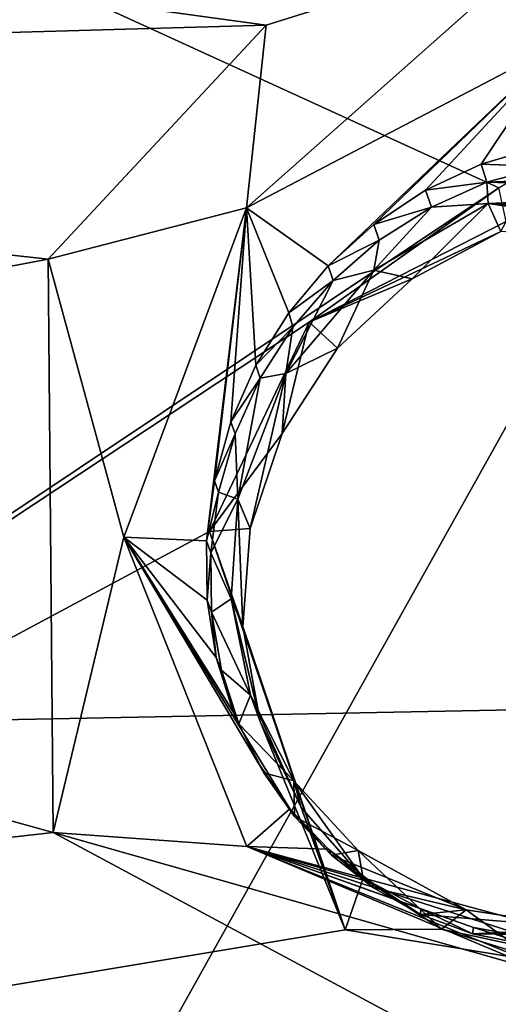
# Model space of a CAD drawing. Header units: millimetres. Extents: x -147 to 294, y -82 to 275.
# Tile 571 of 609: x 268.91 to 271.49, y 229.94 to 235.26. Entities that reach past the tile are written whole.
import ezdxf

# ---------------------------------------------------------------- set-up
doc = ezdxf.new("R2010")
doc.units = ezdxf.units.MM
doc.header["$LTSCALE"] = 67.506716
for name, color, linetype in [('2099', 7, 'CONTINUOUS'), ('2172', 7, 'CONTINUOUS'), ('2670', 7, 'CONTINUOUS'), ('2671', 7, 'CONTINUOUS'), ('2672', 7, 'CONTINUOUS'), ('2673', 7, 'CONTINUOUS'), ('2674', 7, 'CONTINUOUS'), ('2675', 7, 'CONTINUOUS'), ('556', 7, 'CONTINUOUS'), ('871', 7, 'CONTINUOUS')]:
    doc.layers.add(name, color=color, linetype=linetype)

msp = doc.modelspace()

# ---------------------------------------------------------------- linework, layer by layer
at = {"layer": '2099', "linetype": 'CONTINUOUS'}
for points in [[(260.1864, 234.9438, -12.2137), (260.2319, 236.5998, -12.0169), (270.2382, 235.229, -14.6127), (260.1864, 234.9438, -12.2137)], [(260.2319, 236.5998, -12.0169), (271.7961, 235.7186, -14.9642), (270.2382, 235.229, -14.6127), (260.2319, 236.5998, -12.0169)], [(269.0603, 233.9639, -14.4822), (260.1864, 234.9438, -12.2137), (270.2382, 235.229, -14.6127), (269.0603, 233.9639, -14.4822)], [(262.4185, 232.7108, -13.0145), (260.1864, 234.9438, -12.2137), (269.0603, 233.9639, -14.4822), (262.4185, 232.7108, -13.0145)], [(269.0867, 230.8648, -14.9556), (262.4185, 232.7108, -13.0145), (269.0603, 233.9639, -14.4822), (269.0867, 230.8648, -14.9556)], [(264.5095, 230.3481, -13.8589), (262.4185, 232.7108, -13.0145), (269.0867, 230.8648, -14.9556), (264.5095, 230.3481, -13.8589)], [(271.6893, 229.4693, -15.8992), (264.5095, 230.3481, -13.8589), (269.0867, 230.8648, -14.9556), (271.6893, 229.4693, -15.8992)], [(266.0329, 229.3392, -14.3967), (264.5095, 230.3481, -13.8589), (271.6893, 229.4693, -15.8992), (266.0329, 229.3392, -14.3967)]]:
    msp.add_3dface(points, dxfattribs=at)
at = {"layer": '2172', "linetype": 'CONTINUOUS'}
for points in [[(278.4509, 238.6435, -14.0146), (263.6109, 237.9574, -10.2246), (271.496, 234.3504, -12.6737), (278.4509, 238.6435, -14.0146)], [(263.6109, 237.9574, -10.2246), (263.7775, 229.1957, -11.4653), (271.496, 234.3504, -12.6737), (263.6109, 237.9574, -10.2246)], [(271.496, 234.3504, -12.6737), (263.7775, 229.1957, -11.4653), (270.4717, 233.6233, -12.5036), (271.496, 234.3504, -12.6737)], [(270.4717, 233.6233, -12.5036), (263.7775, 229.1957, -11.4653), (269.9327, 232.4917, -12.5269), (270.4717, 233.6233, -12.5036)], [(269.9327, 232.4917, -12.5269), (263.7775, 229.1957, -11.4653), (270.6666, 230.3397, -13.0564), (269.9327, 232.4917, -12.5269)], [(263.7775, 229.1957, -11.4653), (272.8787, 229.9782, -13.7336), (270.6666, 230.3397, -13.0564), (263.7775, 229.1957, -11.4653)], [(263.7775, 229.1957, -11.4653), (282.0496, 229.6309, -16.6397), (272.8787, 229.9782, -13.7336), (263.7775, 229.1957, -11.4653)]]:
    msp.add_3dface(points, dxfattribs=at)
at = {"layer": '2670', "linetype": 'CONTINUOUS'}
for points in [[(271.496, 234.3504, -12.6737), (270.4717, 233.6233, -12.5036), (271.5366, 234.1685, -12.7995), (271.496, 234.3504, -12.6737)], [(270.4717, 233.6233, -12.5036), (271.5067, 234.1143, -13.0303), (271.5366, 234.1685, -12.7995), (270.4717, 233.6233, -12.5036)], [(271.5067, 234.1143, -13.0303), (270.4717, 233.6233, -12.5036), (271.0283, 233.8575, -12.9233), (271.5067, 234.1143, -13.0303)], [(271.0283, 233.8575, -12.9233), (270.4717, 233.6233, -12.5036), (270.6237, 233.483, -12.8548), (271.0283, 233.8575, -12.9233)], [(270.4717, 233.6233, -12.5036), (269.9327, 232.4917, -12.5269), (270.3252, 233.0218, -12.8297), (270.4717, 233.6233, -12.5036)], [(270.6237, 233.483, -12.8548), (270.4717, 233.6233, -12.5036), (270.3252, 233.0218, -12.8297), (270.6237, 233.483, -12.8548)], [(270.3252, 233.0218, -12.8297), (269.9327, 232.4917, -12.5269), (270.1521, 232.5089, -12.849), (270.3252, 233.0218, -12.8297)], [(270.1521, 232.5089, -12.849), (269.9327, 232.4917, -12.5269), (270.1123, 231.9783, -12.9104), (270.1521, 232.5089, -12.849)], [(269.9327, 232.4917, -12.5269), (270.6666, 230.3397, -13.0564), (270.1123, 231.9783, -12.9104), (269.9327, 232.4917, -12.5269)], [(270.1123, 231.9783, -12.9104), (270.6666, 230.3397, -13.0564), (270.2067, 231.4651, -13.0099), (270.1123, 231.9783, -12.9104)], [(270.2067, 231.4651, -13.0099), (270.6666, 230.3397, -13.0564), (270.4285, 231.0011, -13.1414), (270.2067, 231.4651, -13.0099)], [(270.4285, 231.0011, -13.1414), (270.6666, 230.3397, -13.0564), (270.7627, 230.6184, -13.2962), (270.4285, 231.0011, -13.1414)], [(270.7627, 230.6184, -13.2962), (270.6666, 230.3397, -13.0564), (271.1858, 230.3427, -13.4638), (270.7627, 230.6184, -13.2962)], [(270.6666, 230.3397, -13.0564), (272.8787, 229.9782, -13.7336), (271.1858, 230.3427, -13.4638), (270.6666, 230.3397, -13.0564)], [(271.1858, 230.3427, -13.4638), (272.8787, 229.9782, -13.7336), (271.6724, 230.1912, -13.6342), (271.1858, 230.3427, -13.4638)]]:
    msp.add_3dface(points, dxfattribs=at)
at = {"layer": '2671', "linetype": 'CONTINUOUS'}
for points in [[(271.4383, 234.2655, -13.7172), (271.0283, 233.8575, -12.9233), (270.8203, 233.9046, -13.6022), (271.4383, 234.2655, -13.7172)], [(271.5067, 234.1143, -13.0303), (271.0283, 233.8575, -12.9233), (271.4383, 234.2655, -13.7172), (271.5067, 234.1143, -13.0303)], [(270.8203, 233.9046, -13.6022), (270.6237, 233.483, -12.8548), (270.3458, 233.3468, -13.5564), (270.8203, 233.9046, -13.6022)], [(271.0283, 233.8575, -12.9233), (270.6237, 233.483, -12.8548), (270.8203, 233.9046, -13.6022), (271.0283, 233.8575, -12.9233)], [(270.6237, 233.483, -12.8548), (270.3252, 233.0218, -12.8297), (270.3458, 233.3468, -13.5564), (270.6237, 233.483, -12.8548)], [(270.3458, 233.3468, -13.5564), (270.1521, 232.5089, -12.849), (270.0847, 232.6665, -13.5875), (270.3458, 233.3468, -13.5564)], [(270.3252, 233.0218, -12.8297), (270.1521, 232.5089, -12.849), (270.3458, 233.3468, -13.5564), (270.3252, 233.0218, -12.8297)], [(270.0847, 232.6665, -13.5875), (270.1123, 231.9783, -12.9104), (270.0491, 232.1281, -13.6591), (270.0847, 232.6665, -13.5875)], [(270.1521, 232.5089, -12.849), (270.1123, 231.9783, -12.9104), (270.0847, 232.6665, -13.5875), (270.1521, 232.5089, -12.849)], [(270.1123, 231.9783, -12.9104), (270.2067, 231.4651, -13.0099), (270.0491, 232.1281, -13.6591), (270.1123, 231.9783, -12.9104)], [(270.0491, 232.1281, -13.6591), (270.2067, 231.4651, -13.0099), (270.1539, 231.6078, -13.7669), (270.0491, 232.1281, -13.6591)], [(270.2067, 231.4651, -13.0099), (270.4285, 231.0011, -13.1414), (270.1539, 231.6078, -13.7669), (270.2067, 231.4651, -13.0099)], [(270.1539, 231.6078, -13.7669), (270.4285, 231.0011, -13.1414), (270.389, 231.1448, -13.9025), (270.1539, 231.6078, -13.7669)], [(270.4285, 231.0011, -13.1414), (270.7627, 230.6184, -13.2962), (270.389, 231.1448, -13.9025), (270.4285, 231.0011, -13.1414)], [(270.389, 231.1448, -13.9025), (270.7627, 230.6184, -13.2962), (270.7362, 230.7689, -14.0566), (270.389, 231.1448, -13.9025)], [(270.7627, 230.6184, -13.2962), (271.1858, 230.3427, -13.4638), (270.7362, 230.7689, -14.0566), (270.7627, 230.6184, -13.2962)], [(270.7362, 230.7689, -14.0566), (271.1858, 230.3427, -13.4638), (271.32, 230.4467, -14.2695), (270.7362, 230.7689, -14.0566)], [(271.1858, 230.3427, -13.4638), (271.6724, 230.1912, -13.6342), (271.32, 230.4467, -14.2695), (271.1858, 230.3427, -13.4638)], [(271.32, 230.4467, -14.2695), (271.6724, 230.1912, -13.6342), (271.9643, 230.349, -14.4659), (271.32, 230.4467, -14.2695)]]:
    msp.add_3dface(points, dxfattribs=at)
at = {"layer": '2672', "linetype": 'CONTINUOUS'}
msp.add_3dface([(271.5067, 234.1143, -13.0303), (271.4383, 234.2655, -13.7172), (273.3237, 233.9843, -14.2837), (271.5067, 234.1143, -13.0303)], dxfattribs=at)
at = {"layer": '2673', "linetype": 'CONTINUOUS'}
for points in [[(271.4323, 234.3804, -13.6986), (271.7437, 234.4661, -13.7713), (272.7033, 234.43, -14.0423), (271.4323, 234.3804, -13.6986)], [(272.7869, 234.4044, -14.0695), (271.4323, 234.3804, -13.6986), (272.7033, 234.43, -14.0423), (272.7869, 234.4044, -14.0695)], [(272.8767, 234.3723, -14.0994), (271.4323, 234.3804, -13.6986), (272.7869, 234.4044, -14.0695), (272.8767, 234.3723, -14.0994)], [(271.4323, 234.3804, -13.6986), (271.4383, 234.2655, -13.7172), (271.1319, 234.2456, -13.6366), (271.4323, 234.3804, -13.6986)], [(271.4383, 234.2655, -13.7172), (271.4323, 234.3804, -13.6986), (272.974, 234.3317, -14.1328), (271.4383, 234.2655, -13.7172)], [(272.974, 234.3317, -14.1328), (271.4323, 234.3804, -13.6986), (272.8767, 234.3723, -14.0994), (272.974, 234.3317, -14.1328)], [(273.08, 234.2802, -14.1703), (271.4383, 234.2655, -13.7172), (272.974, 234.3317, -14.1328), (273.08, 234.2802, -14.1703)], [(271.4383, 234.2655, -13.7172), (270.8203, 233.9046, -13.6022), (271.1319, 234.2456, -13.6366), (271.4383, 234.2655, -13.7172)], [(271.1319, 234.2456, -13.6366), (270.8203, 233.9046, -13.6022), (270.8505, 234.0665, -13.5866), (271.1319, 234.2456, -13.6366)], [(273.1949, 234.2149, -14.2125), (271.4383, 234.2655, -13.7172), (273.08, 234.2802, -14.1703), (273.1949, 234.2149, -14.2125)], [(273.3237, 233.9843, -14.2837), (271.4383, 234.2655, -13.7172), (273.4502, 234.0273, -14.3131), (273.3237, 233.9843, -14.2837)], [(273.4502, 234.0273, -14.3131), (271.4383, 234.2655, -13.7172), (273.3184, 234.1322, -14.2599), (273.4502, 234.0273, -14.3131)], [(273.3184, 234.1322, -14.2599), (271.4383, 234.2655, -13.7172), (273.1949, 234.2149, -14.2125), (273.3184, 234.1322, -14.2599)], [(270.8505, 234.0665, -13.5866), (270.8203, 233.9046, -13.6022), (270.6011, 233.8498, -13.551), (270.8505, 234.0665, -13.5866)], [(270.8203, 233.9046, -13.6022), (270.3458, 233.3468, -13.5564), (270.6011, 233.8498, -13.551), (270.8203, 233.9046, -13.6022)], [(270.6011, 233.8498, -13.551), (270.3458, 233.3468, -13.5564), (270.3833, 233.5974, -13.5295), (270.6011, 233.8498, -13.551)], [(270.3833, 233.5974, -13.5295), (270.3458, 233.3468, -13.5564), (270.2069, 233.3208, -13.5229), (270.3833, 233.5974, -13.5295)], [(270.3458, 233.3468, -13.5564), (270.0847, 232.6665, -13.5875), (270.2069, 233.3208, -13.5229), (270.3458, 233.3468, -13.5564)], [(270.2069, 233.3208, -13.5229), (270.0847, 232.6665, -13.5875), (270.071, 233.0197, -13.5311), (270.2069, 233.3208, -13.5229)], [(270.071, 233.0197, -13.5311), (270.0847, 232.6665, -13.5875), (269.9818, 232.7052, -13.554), (270.071, 233.0197, -13.5311)], [(269.9818, 232.7052, -13.554), (270.0847, 232.6665, -13.5875), (269.9388, 232.3772, -13.5917), (269.9818, 232.7052, -13.554)], [(270.0847, 232.6665, -13.5875), (270.0491, 232.1281, -13.6591), (269.9388, 232.3772, -13.5917), (270.0847, 232.6665, -13.5875)], [(269.9388, 232.3772, -13.5917), (270.0491, 232.1281, -13.6591), (269.944, 232.0569, -13.6416), (269.9388, 232.3772, -13.5917)], [(270.0491, 232.1281, -13.6591), (270.1539, 231.6078, -13.7669), (269.944, 232.0569, -13.6416), (270.0491, 232.1281, -13.6591)], [(269.944, 232.0569, -13.6416), (270.1539, 231.6078, -13.7669), (269.9979, 231.743, -13.704), (269.944, 232.0569, -13.6416)], [(269.9979, 231.743, -13.704), (270.1539, 231.6078, -13.7669), (270.0916, 231.4533, -13.7738), (269.9979, 231.743, -13.704)], [(270.1539, 231.6078, -13.7669), (270.389, 231.1448, -13.9025), (270.0916, 231.4533, -13.7738), (270.1539, 231.6078, -13.7669)], [(270.0916, 231.4533, -13.7738), (270.389, 231.1448, -13.9025), (270.2258, 231.1885, -13.8513), (270.0916, 231.4533, -13.7738)], [(270.2258, 231.1885, -13.8513), (270.389, 231.1448, -13.9025), (270.3926, 230.9516, -13.9337), (270.2258, 231.1885, -13.8513)], [(270.389, 231.1448, -13.9025), (270.7362, 230.7689, -14.0566), (270.3926, 230.9516, -13.9337), (270.389, 231.1448, -13.9025)], [(270.3926, 230.9516, -13.9337), (270.7362, 230.7689, -14.0566), (270.5913, 230.7427, -14.0209), (270.3926, 230.9516, -13.9337)], [(270.7362, 230.7689, -14.0566), (271.32, 230.4467, -14.2695), (270.5913, 230.7427, -14.0209), (270.7362, 230.7689, -14.0566)], [(270.5913, 230.7427, -14.0209), (271.32, 230.4467, -14.2695), (270.8186, 230.5662, -14.1114), (270.5913, 230.7427, -14.0209)], [(270.8186, 230.5662, -14.1114), (271.32, 230.4467, -14.2695), (271.0729, 230.422, -14.2047), (270.8186, 230.5662, -14.1114)], [(271.32, 230.4467, -14.2695), (271.9643, 230.349, -14.4659), (271.0729, 230.422, -14.2047), (271.32, 230.4467, -14.2695)], [(271.0729, 230.422, -14.2047), (271.9643, 230.349, -14.4659), (271.3551, 230.3174, -14.3), (271.0729, 230.422, -14.2047)], [(271.3551, 230.3174, -14.3), (271.9643, 230.349, -14.4659), (272.5874, 230.3459, -14.6433), (271.3551, 230.3174, -14.3)], [(272.4433, 230.3035, -14.6091), (271.3551, 230.3174, -14.3), (272.5874, 230.3459, -14.6433), (272.4433, 230.3035, -14.6091)], [(271.665, 230.2569, -14.3965), (271.3551, 230.3174, -14.3), (272.4433, 230.3035, -14.6091), (271.665, 230.2569, -14.3965)]]:
    msp.add_3dface(points, dxfattribs=at)
at = {"layer": '2674', "linetype": 'CONTINUOUS'}
for points in [[(271.7116, 234.5701, -14.1561), (271.7437, 234.4661, -13.7713), (271.4008, 234.4781, -14.0577), (271.7116, 234.5701, -14.1561)], [(271.4008, 234.4781, -14.0577), (271.4323, 234.3804, -13.6986), (271.1008, 234.3374, -13.9687), (271.4008, 234.4781, -14.0577)], [(271.7437, 234.4661, -13.7713), (271.4323, 234.3804, -13.6986), (271.4008, 234.4781, -14.0577), (271.7437, 234.4661, -13.7713)], [(271.4323, 234.3804, -13.6986), (271.1319, 234.2456, -13.6366), (271.1008, 234.3374, -13.9687), (271.4323, 234.3804, -13.6986)], [(271.1008, 234.3374, -13.9687), (271.1319, 234.2456, -13.6366), (270.8212, 234.1516, -13.8917), (271.1008, 234.3374, -13.9687)], [(271.1319, 234.2456, -13.6366), (270.8505, 234.0665, -13.5866), (270.8212, 234.1516, -13.8917), (271.1319, 234.2456, -13.6366)], [(270.8212, 234.1516, -13.8917), (270.8505, 234.0665, -13.5866), (270.5735, 233.9293, -13.8299), (270.8212, 234.1516, -13.8917)], [(270.8505, 234.0665, -13.5866), (270.6011, 233.8498, -13.551), (270.5735, 233.9293, -13.8299), (270.8505, 234.0665, -13.5866)], [(270.5735, 233.9293, -13.8299), (270.6011, 233.8498, -13.551), (270.3608, 233.6752, -13.7833), (270.5735, 233.9293, -13.8299)], [(270.6011, 233.8498, -13.551), (270.3833, 233.5974, -13.5295), (270.3608, 233.6752, -13.7833), (270.6011, 233.8498, -13.551)], [(270.3608, 233.6752, -13.7833), (270.3833, 233.5974, -13.5295), (270.1837, 233.391, -13.7525), (270.3608, 233.6752, -13.7833)], [(270.3833, 233.5974, -13.5295), (270.2069, 233.3208, -13.5229), (270.1837, 233.391, -13.7525), (270.3833, 233.5974, -13.5295)], [(270.1837, 233.391, -13.7525), (270.2069, 233.3208, -13.5229), (270.0486, 233.0845, -13.7384), (270.1837, 233.391, -13.7525)], [(270.2069, 233.3208, -13.5229), (270.071, 233.0197, -13.5311), (270.0486, 233.0845, -13.7384), (270.2069, 233.3208, -13.5229)], [(270.0486, 233.0845, -13.7384), (270.071, 233.0197, -13.5311), (269.959, 232.766, -13.7417), (270.0486, 233.0845, -13.7384)], [(270.071, 233.0197, -13.5311), (269.9818, 232.7052, -13.554), (269.959, 232.766, -13.7417), (270.071, 233.0197, -13.5311)], [(269.959, 232.766, -13.7417), (269.9818, 232.7052, -13.554), (269.9164, 232.4427, -13.7617), (269.959, 232.766, -13.7417)], [(269.9818, 232.7052, -13.554), (269.9388, 232.3772, -13.5917), (269.9164, 232.4427, -13.7617), (269.9818, 232.7052, -13.554)], [(269.9164, 232.4427, -13.7617), (269.9388, 232.3772, -13.5917), (269.9201, 232.1219, -13.7983), (269.9164, 232.4427, -13.7617)], [(269.9388, 232.3772, -13.5917), (269.944, 232.0569, -13.6416), (269.9201, 232.1219, -13.7983), (269.9388, 232.3772, -13.5917)], [(269.9201, 232.1219, -13.7983), (269.944, 232.0569, -13.6416), (269.9686, 231.8118, -13.8498), (269.9201, 232.1219, -13.7983)], [(269.944, 232.0569, -13.6416), (269.9979, 231.743, -13.704), (269.9686, 231.8118, -13.8498), (269.944, 232.0569, -13.6416)], [(269.9686, 231.8118, -13.8498), (269.9979, 231.743, -13.704), (270.0607, 231.5168, -13.9151), (269.9686, 231.8118, -13.8498)], [(269.9979, 231.743, -13.704), (270.0916, 231.4533, -13.7738), (270.0607, 231.5168, -13.9151), (269.9979, 231.743, -13.704)], [(270.0607, 231.5168, -13.9151), (270.0916, 231.4533, -13.7738), (270.1949, 231.2415, -13.993), (270.0607, 231.5168, -13.9151)], [(270.0916, 231.4533, -13.7738), (270.2258, 231.1885, -13.8513), (270.1949, 231.2415, -13.993), (270.0916, 231.4533, -13.7738)], [(270.1949, 231.2415, -13.993), (270.2258, 231.1885, -13.8513), (270.3675, 230.9927, -14.082), (270.1949, 231.2415, -13.993)], [(270.2258, 231.1885, -13.8513), (270.3926, 230.9516, -13.9337), (270.3675, 230.9927, -14.082), (270.2258, 231.1885, -13.8513)], [(270.3926, 230.9516, -13.9337), (270.5913, 230.7427, -14.0209), (270.3675, 230.9927, -14.082), (270.3926, 230.9516, -13.9337)], [(270.3675, 230.9927, -14.082), (270.5913, 230.7427, -14.0209), (270.5749, 230.775, -14.1808), (270.3675, 230.9927, -14.082)], [(270.5913, 230.7427, -14.0209), (270.8186, 230.5662, -14.1114), (270.5749, 230.775, -14.1808), (270.5913, 230.7427, -14.0209)], [(270.5749, 230.775, -14.1808), (270.8186, 230.5662, -14.1114), (270.8118, 230.5935, -14.2866), (270.5749, 230.775, -14.1808)], [(270.8186, 230.5662, -14.1114), (271.0729, 230.422, -14.2047), (270.8118, 230.5935, -14.2866), (270.8186, 230.5662, -14.1114)], [(270.8118, 230.5935, -14.2866), (271.0729, 230.422, -14.2047), (271.0741, 230.452, -14.3977), (270.8118, 230.5935, -14.2866)], [(271.0729, 230.422, -14.2047), (271.3551, 230.3174, -14.3), (271.0741, 230.452, -14.3977), (271.0729, 230.422, -14.2047)], [(271.0741, 230.452, -14.3977), (271.3551, 230.3174, -14.3), (271.359, 230.3525, -14.5126), (271.0741, 230.452, -14.3977)], [(271.3551, 230.3174, -14.3), (271.665, 230.2569, -14.3965), (271.359, 230.3525, -14.5126), (271.3551, 230.3174, -14.3)], [(271.359, 230.3525, -14.5126), (271.665, 230.2569, -14.3965), (271.662, 230.2978, -14.6293), (271.359, 230.3525, -14.5126)]]:
    msp.add_3dface(points, dxfattribs=at)
at = {"layer": '2675', "linetype": 'CONTINUOUS'}
for points in [[(270.2382, 235.229, -14.6127), (271.7961, 235.7186, -14.9642), (270.1317, 234.2419, -14.4623), (270.2382, 235.229, -14.6127)], [(270.1317, 234.2419, -14.4623), (271.7961, 235.7186, -14.9642), (271.8415, 235.1361, -14.8785), (270.1317, 234.2419, -14.4623)], [(269.0603, 233.9639, -14.4822), (270.2382, 235.229, -14.6127), (270.1317, 234.2419, -14.4623), (269.0603, 233.9639, -14.4822)], [(270.5735, 233.9293, -13.8299), (270.1317, 234.2419, -14.4623), (271.8415, 235.1361, -14.8785), (270.5735, 233.9293, -13.8299)], [(270.8212, 234.1516, -13.8917), (270.5735, 233.9293, -13.8299), (271.8415, 235.1361, -14.8785), (270.8212, 234.1516, -13.8917)], [(271.1008, 234.3374, -13.9687), (270.8212, 234.1516, -13.8917), (271.8415, 235.1361, -14.8785), (271.1008, 234.3374, -13.9687)], [(271.4008, 234.4781, -14.0577), (271.1008, 234.3374, -13.9687), (271.8415, 235.1361, -14.8785), (271.4008, 234.4781, -14.0577)], [(271.7116, 234.5701, -14.1561), (271.4008, 234.4781, -14.0577), (271.8415, 235.1361, -14.8785), (271.7116, 234.5701, -14.1561)], [(269.4691, 232.4613, -14.4679), (269.0603, 233.9639, -14.4822), (270.1317, 234.2419, -14.4623), (269.4691, 232.4613, -14.4679)], [(269.9164, 232.4427, -13.7617), (269.4691, 232.4613, -14.4679), (270.1317, 234.2419, -14.4623), (269.9164, 232.4427, -13.7617)], [(269.959, 232.766, -13.7417), (269.9164, 232.4427, -13.7617), (270.1317, 234.2419, -14.4623), (269.959, 232.766, -13.7417)], [(270.0486, 233.0845, -13.7384), (269.959, 232.766, -13.7417), (270.1317, 234.2419, -14.4623), (270.0486, 233.0845, -13.7384)], [(270.1837, 233.391, -13.7525), (270.0486, 233.0845, -13.7384), (270.1317, 234.2419, -14.4623), (270.1837, 233.391, -13.7525)], [(270.5735, 233.9293, -13.8299), (270.3608, 233.6752, -13.7833), (270.1317, 234.2419, -14.4623), (270.5735, 233.9293, -13.8299)], [(270.3608, 233.6752, -13.7833), (270.1837, 233.391, -13.7525), (270.1317, 234.2419, -14.4623), (270.3608, 233.6752, -13.7833)], [(269.0867, 230.8648, -14.9556), (269.0603, 233.9639, -14.4822), (269.4691, 232.4613, -14.4679), (269.0867, 230.8648, -14.9556)], [(270.134, 230.7902, -14.8932), (269.0867, 230.8648, -14.9556), (269.4691, 232.4613, -14.4679), (270.134, 230.7902, -14.8932)], [(269.9164, 232.4427, -13.7617), (269.9201, 232.1219, -13.7983), (269.4691, 232.4613, -14.4679), (269.9164, 232.4427, -13.7617)], [(269.9201, 232.1219, -13.7983), (269.9686, 231.8118, -13.8498), (269.4691, 232.4613, -14.4679), (269.9201, 232.1219, -13.7983)], [(269.9686, 231.8118, -13.8498), (270.0607, 231.5168, -13.9151), (269.4691, 232.4613, -14.4679), (269.9686, 231.8118, -13.8498)], [(270.0607, 231.5168, -13.9151), (270.1949, 231.2415, -13.993), (269.4691, 232.4613, -14.4679), (270.0607, 231.5168, -13.9151)], [(270.1949, 231.2415, -13.993), (270.3675, 230.9927, -14.082), (269.4691, 232.4613, -14.4679), (270.1949, 231.2415, -13.993)], [(270.3675, 230.9927, -14.082), (270.134, 230.7902, -14.8932), (269.4691, 232.4613, -14.4679), (270.3675, 230.9927, -14.082)], [(270.3675, 230.9927, -14.082), (270.5749, 230.775, -14.1808), (270.134, 230.7902, -14.8932), (270.3675, 230.9927, -14.082)], [(271.6893, 229.4693, -15.8992), (269.0867, 230.8648, -14.9556), (271.7663, 230.1035, -15.5295), (271.6893, 229.4693, -15.8992)], [(271.7663, 230.1035, -15.5295), (269.0867, 230.8648, -14.9556), (270.134, 230.7902, -14.8932), (271.7663, 230.1035, -15.5295)], [(270.5749, 230.775, -14.1808), (270.8118, 230.5935, -14.2866), (270.134, 230.7902, -14.8932), (270.5749, 230.775, -14.1808)], [(270.8118, 230.5935, -14.2866), (271.0741, 230.452, -14.3977), (270.134, 230.7902, -14.8932), (270.8118, 230.5935, -14.2866)], [(271.0741, 230.452, -14.3977), (271.359, 230.3525, -14.5126), (270.134, 230.7902, -14.8932), (271.0741, 230.452, -14.3977)], [(271.359, 230.3525, -14.5126), (271.662, 230.2978, -14.6293), (270.134, 230.7902, -14.8932), (271.359, 230.3525, -14.5126)], [(271.662, 230.2978, -14.6293), (271.9763, 230.2911, -14.7454), (270.134, 230.7902, -14.8932), (271.662, 230.2978, -14.6293)], [(270.134, 230.7902, -14.8932), (271.9763, 230.2911, -14.7454), (271.773, 230.1244, -15.5022), (270.134, 230.7902, -14.8932)], [(271.7663, 230.1035, -15.5295), (270.134, 230.7902, -14.8932), (271.773, 230.1244, -15.5022), (271.7663, 230.1035, -15.5295)]]:
    msp.add_3dface(points, dxfattribs=at)
at = {"layer": '556', "linetype": 'CONTINUOUS'}
for points in [[(275.5593, 240.2651, -36.1212), (289.5876, 244.1441, -33.9631), (262.8979, 217.597, -42.8457), (275.5593, 240.2651, -36.1212)], [(289.5876, 244.1441, -33.9631), (292.0149, 230.39, -37.5033), (262.8979, 217.597, -42.8457), (289.5876, 244.1441, -33.9631)], [(261.5082, 237.5115, -37.2259), (275.5593, 240.2651, -36.1212), (262.8979, 217.597, -42.8457), (261.5082, 237.5115, -37.2259)], [(292.0149, 230.39, -37.5033), (292.6028, 216.4034, -40.8964), (262.8979, 217.597, -42.8457), (292.0149, 230.39, -37.5033)]]:
    msp.add_3dface(points, dxfattribs=at)
at = {"layer": '871', "linetype": 'CONTINUOUS'}
for points in [[(258.5558, 231.2743, -37.6522), (277.3847, 252.8882, -29.0322), (248.3345, 241.4576, -34.1554), (258.5558, 231.2743, -37.6522)], [(288.8419, 231.8653, -35.2357), (277.3847, 252.8882, -29.0322), (258.5558, 231.2743, -37.6522), (288.8419, 231.8653, -35.2357)], [(262.1082, 217.339, -41.3386), (288.8419, 231.8653, -35.2357), (258.5558, 231.2743, -37.6522), (262.1082, 217.339, -41.3386)], [(290.0825, 208.2019, -40.991), (288.8419, 231.8653, -35.2357), (262.1082, 217.339, -41.3386), (290.0825, 208.2019, -40.991)]]:
    msp.add_3dface(points, dxfattribs=at)

doc.saveas('drawing.dxf')
